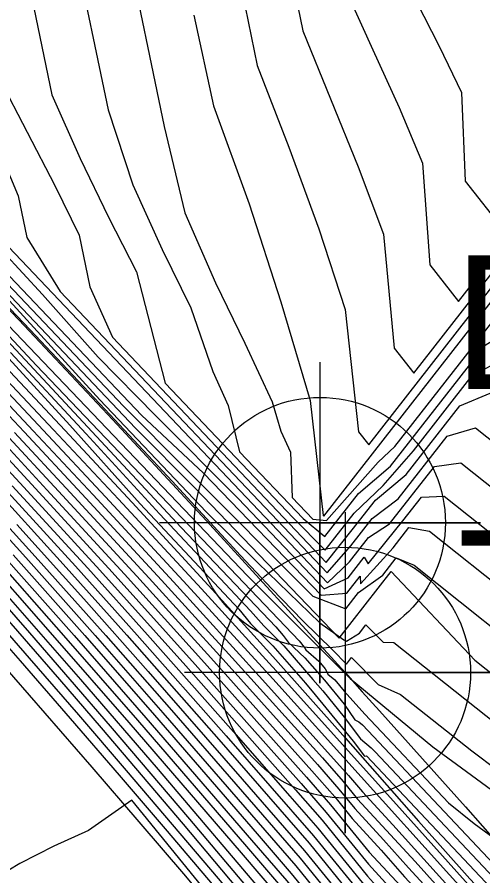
# Model space of a CAD drawing. Extents: x 2356077 to 2359823, y 225951 to 227822.
# Drawn here: x 2357968.71 to 2357977.41, y 226138.58 to 226154.63 of the extents above; entities that cross this region are included whole.
import ezdxf

# ---------------------------------------------------------------- set-up
doc = ezdxf.new("R2010")
doc.units = 0
for name, color, linetype in [('DTM Contours Major', 7, 'Continuous'), ('DTM Contours Minor', 7, 'Continuous'), ('Exist DTM Breakline', 7, 'Continuous'), ('Exist DTM Breakline Underwater', 7, 'Continuous'), ('Exist DTM Breakline Underwater Cogo Point CELL', 7, 'Continuous'), ('Exist DTM Regular Point Underwater CELL', 7, 'Continuous'), ('Exist DTM Regular Point Underwater Cogo Elevation', 7, 'Continuous'), ('Exist DTM Regular Point Underwater Cogo Number', 7, 'Continuous')]:
    doc.layers.add(name, color=color, linetype=linetype)

msp = doc.modelspace()

# ---------------------------------------------------------------- linework, layer by layer
at = {"layer": 'DTM Contours Major'}
for points in [[(2357966.069, 226154.779), (2357966.973, 226153.32), (2357967.424, 226152.599), (2357967.58, 226152.063), (2357967.704, 226151.466), (2357968.556, 226150.334), (2357974.506, 226144.062), (2357974.919, 226144.455), (2357975.272, 226144.907), (2357975.668, 226145.16), (2357976.506, 226146.235), (2357976.999, 226146.303), (2357979.333, 226144.448), (2357980.737, 226143.901), (2357981.324, 226143.701), (2357982.217, 226142.991), (2357983.673, 226143.085), (2357986.687, 226145.591), (2357988.911, 226147.089), (2357990.944, 226149.014), (2357992.827, 226151.012), (2357994.245, 226153.227), (2357998.383, 226156.766)], [(2357970.741, 226156.05), (2357971.458, 226152.592), (2357971.846, 226150.974), (2357972.417, 226149.669), (2357972.962, 226148.54), (2357973.474, 226147.444), (2357973.638, 226146.898), (2357973.815, 226146.5), (2357973.849, 226145.652), (2357974.232, 226145.248), (2357974.488, 226145.225), (2357975.456, 226146.317), (2357975.764, 226146.606), (2357977.687, 226149.07), (2357978.386, 226149.554), (2357979.812, 226148.42), (2357980.8, 226147.883), (2357981.287, 226148.084), (2357981.766, 226147.702), (2357982.63, 226147.843), (2357985.666, 226150.781), (2357986.856, 226151.91), (2357988.101, 226153.137)], [(2357975.732, 226155.78), (2357976.596, 226154.092), (2357977.011, 226153.224), (2357977.08, 226151.568), (2357977.796, 226150.659)], [(2357968.238, 226149.686), (2357970.255, 226147.478), (2357972.239, 226145.384), (2357973.205, 226144.431), (2357974.366, 226143.313), (2357974.813, 226142.997), (2357974.862, 226142.972), (2357975.108, 226143.121), (2357975.226, 226143.272), (2357975.546, 226142.951), (2357975.748, 226142.945), (2357978.61, 226140.669), (2357979.969, 226140.104), (2357981.173, 226139.467), (2357982.508, 226138.406), (2357983.934, 226137.571), (2357988.857, 226142.334), (2357991.205, 226144.135), (2357993.57, 226146.063), (2357995.938, 226148.08), (2357998.409, 226150.294)], [(2357968.584, 226148.366), (2357970.002, 226146.842), (2357971.371, 226145.348), (2357973.067, 226143.537), (2357973.32, 226143.257), (2357973.691, 226142.882), (2357974.237, 226142.254), (2357974.42, 226142.039), (2357974.819, 226141.548), (2357975.126, 226141.146), (2357975.325, 226140.974), (2357975.4, 226140.903), (2357980.841, 226135.12), (2357981.886, 226134.13), (2357982.415, 226133.777), (2357982.937, 226133.485), (2357983.461, 226133.254), (2357983.903, 226132.944), (2357984.341, 226132.596), (2357985.121, 226132.933), (2357985.801, 226132.956), (2357986.344, 226133.029), (2357986.678, 226133.352), (2357987.966, 226133.495)], [(2357967.847, 226148.141), (2357969.012, 226146.902), (2357970.13, 226145.703), (2357971.63, 226144.079), (2357973.295, 226142.247), (2357974.9, 226140.46), (2357975.159, 226140.15), (2357975.727, 226139.538), (2357978.277, 226136.711), (2357980.576, 226134.175), (2357981.842, 226132.808), (2357983.21, 226131.355), (2357983.66, 226130.832), (2357984.112, 226130.273), (2357985.863, 226128.349)], [(2357968.12, 226146.83), (2357969.052, 226145.824), (2357970.488, 226144.257), (2357972.037, 226142.535), (2357974.013, 226140.309), (2357974.486, 226139.765), (2357975.271, 226138.8), (2357975.849, 226138.168), (2357976.912, 226137.038), (2357978.748, 226134.985), (2357980.658, 226132.828), (2357981.738, 226131.67), (2357982.441, 226130.785), (2357984.054, 226128.891), (2357986.516, 226125.973), (2357987.584, 226124.701), (2357988.609, 226123.587), (2357993.46, 226118.648), (2357993.827, 226117.891), (2357994.51, 226116.437), (2357994.799, 226115.908), (2357995.309, 226115.353)], [(2357968.703, 226145.15), (2357969.955, 226143.758), (2357971.16, 226142.4), (2357972.917, 226140.391), (2357974.081, 226139.05), (2357975.18, 226137.699), (2357975.759, 226137.015), (2357976.54, 226136.185), (2357977.333, 226135.334), (2357978.855, 226133.599), (2357979.641, 226132.695), (2357980.444, 226131.764), (2357981.458, 226130.574), (2357982.49, 226129.346), (2357983.534, 226128.087), (2357984.577, 226126.782), (2357985.627, 226125.448), (2357986.677, 226124.129), (2357987.571, 226123.046), (2357988.477, 226121.957), (2357991.241, 226119.143), (2357992.136, 226118.159), (2357994.39, 226113.363)], [(2357968.156, 226144.68), (2357969.576, 226143.078), (2357970.959, 226141.493), (2357972.992, 226139.133), (2357973.669, 226138.343), (2357975.788, 226135.739), (2357976.832, 226134.627), (2357977.437, 226133.972), (2357978.632, 226132.584), (2357979.253, 226131.856), (2357980.442, 226130.44), (2357985.663, 226123.808), (2357986.796, 226122.309), (2357987.5, 226121.306), (2357988.355, 226120.318), (2357990.213, 226118.426), (2357990.792, 226117.69), (2357995.315, 226108.063)], [(2357990.918, 226114.73), (2357990.025, 226116.63), (2357989.786, 226117.022), (2357989.437, 226117.565), (2357989.063, 226118.121), (2357988.589, 226118.655), (2357987.961, 226119.294), (2357984.437, 226123.77), (2357982.748, 226125.995), (2357980.903, 226128.259), (2357977.799, 226132.201), (2357976.659, 226133.552), (2357975.969, 226134.304), (2357974.171, 226136.512), (2357972.472, 226138.531), (2357970.756, 226140.551), (2357969.863, 226141.589), (2357968.943, 226142.649), (2357967.992, 226143.734)]]:
    msp.add_lwpolyline(points, dxfattribs=at)
at = {"layer": 'DTM Contours Minor'}
for points in [[(2357963.615, 226154.966), (2357964.645, 226153.817), (2357965.905, 226152.418), (2357970.7, 226147.364), (2357971.867, 226146.184), (2357974.235, 226143.811), (2357974.852, 226143.575), (2357975.09, 226143.881), (2357975.542, 226144.206), (2357975.79, 226144.524), (2357976.124, 226144.387), (2357978.738, 226142.309), (2357980.278, 226141.403), (2357981.325, 226141.088), (2357982.437, 226140.204), (2357983.521, 226138.924), (2358002.237, 226157.036)], [(2357964.064, 226155.353), (2357964.768, 226154.468), (2357965.119, 226154.02), (2357965.243, 226153.816), (2357965.329, 226153.399), (2357967.293, 226151.288), (2357968.456, 226149.913), (2357971.035, 226147.191), (2357972.192, 226146.109), (2357974.387, 226143.83), (2357974.871, 226143.864), (2357975.119, 226144.182), (2357975.124, 226144.04), (2357975.735, 226144.717), (2357976.028, 226145.094), (2357976.413, 226145.028), (2357978.999, 226142.972), (2357980.548, 226142.324), (2357981.313, 226141.968), (2357982.38, 226141.12), (2357983.361, 226139.923), (2358000.953, 226156.946)], [(2357965.223, 226154.856), (2357966.032, 226153.683), (2357966.364, 226153.167), (2357966.519, 226152.42), (2357967.711, 226151.045), (2357969.187, 226149.449), (2357970.225, 226148.276), (2357971.303, 226147.184), (2357972.841, 226145.639), (2357974.448, 226143.945), (2357974.891, 226144.155), (2357975.191, 226144.539), (2357975.266, 226144.414), (2357975.917, 226145.216), (2357976.264, 226145.66), (2357976.69, 226145.678), (2357979.17, 226143.707), (2357980.689, 226143.145), (2357981.316, 226142.837), (2357982.31, 226142.047), (2357983.2, 226140.921), (2357999.668, 226156.856)], [(2357967.063, 226154.745), (2357967.437, 226153.778), (2357968.413, 226152.057), (2357968.727, 226151.292), (2357968.889, 226150.513), (2357969.513, 226149.504), (2357974.5, 226144.249), (2357974.943, 226144.75), (2357975.342, 226145.261), (2357975.827, 226145.629), (2357976.741, 226146.801), (2357977.272, 226146.957), (2357979.422, 226145.248), (2357980.745, 226144.738), (2357981.3, 226144.591), (2357982.123, 226143.937), (2357983.433, 226144.006), (2357986.217, 226146.491), (2357988.245, 226147.882), (2357990.153, 226149.57), (2357991.824, 226151.464), (2357993.324, 226153.578), (2357997.098, 226156.676)], [(2357968.067, 226154.664), (2357968.373, 226153.481), (2357969.413, 226151.487), (2357969.867, 226150.557), (2357970.066, 226149.595), (2357970.49, 226148.654), (2357974.486, 226144.442), (2357974.971, 226145.05), (2357975.404, 226145.605), (2357975.975, 226146.083), (2357976.977, 226147.368), (2357977.548, 226147.608), (2357979.516, 226146.043), (2357980.756, 226145.563), (2357981.28, 226145.477), (2357982.03, 226144.881), (2357983.213, 226144.946), (2357985.755, 226147.364), (2357987.589, 226148.651), (2357989.312, 226150.188), (2357990.827, 226151.901), (2357992.506, 226153.939), (2357995.813, 226156.586)], [(2357968.798, 226155.899), (2357969.361, 226153.185), (2357969.885, 226151.994), (2357970.418, 226150.895), (2357970.94, 226149.875), (2357971.477, 226147.794), (2357973.865, 226145.276), (2357974.467, 226144.669), (2357975.008, 226145.363), (2357975.546, 226145.877), (2357976.116, 226146.529), (2357977.213, 226147.935), (2357977.826, 226148.258), (2357979.613, 226146.837), (2357980.768, 226146.371), (2357981.266, 226146.359), (2357981.939, 226145.824), (2357983.005, 226145.899), (2357985.19, 226148.013), (2357986.94, 226149.396), (2357988.482, 226150.788), (2357989.84, 226152.326), (2357991.584, 226154.201), (2357994.528, 226156.496)], [(2357974.442, 226145.303), (2357977.923, 226149.765), (2357978.64, 226150.222), (2357979.344, 226149.663), (2357980.191, 226149.447), (2357980.659, 226149.453), (2357981.661, 226148.657), (2357982.513, 226148.883), (2357985.498, 226151.771), (2357986.568, 226152.746), (2357987.514, 226153.723), (2357989.98, 226156.109)], [(2357975.281, 226146.642), (2357978.306, 226150.52), (2357978.945, 226150.851), (2357979.548, 226150.371), (2357980.342, 226150.047), (2357980.787, 226150.223), (2357981.577, 226149.594), (2357982.334, 226149.864), (2357988.738, 226156.061)], [(2357969.769, 226155.977), (2357970.408, 226152.899), (2357970.871, 226151.498), (2357971.422, 226150.288), (2357971.952, 226149.199), (2357972.369, 226148.01), (2357972.654, 226147.373), (2357972.865, 226146.51), (2357974.051, 226145.26), (2357974.46, 226144.924), (2357975.089, 226145.731), (2357975.685, 226146.24), (2357977.45, 226148.502), (2357978.105, 226148.907), (2357979.712, 226147.629), (2357980.781, 226147.153), (2357981.263, 226147.232), (2357981.85, 226146.766), (2357982.808, 226146.862), (2357984.678, 226148.671), (2357986.299, 226150.113), (2357987.662, 226151.366)], [(2357973.815, 226155.509), (2357974.049, 226154.377), (2357975.082, 226151.838), (2357975.552, 226150.58), (2357975.753, 226148.446), (2357976.119, 226147.981)], [(2357976.957, 226149.32), (2357979.072, 226152.031), (2357979.56, 226152.103), (2357979.994, 226151.758), (2357980.64, 226151.338), (2357981.073, 226151.659), (2357981.15, 226151.675), (2357981.418, 226151.462), (2357982.009, 226151.855), (2357985.51, 226155.244)], [(2357972.911, 226155.107), (2357973.197, 226153.729), (2357973.787, 226152.207), (2357974.343, 226150.675), (2357974.839, 226149.17), (2357975.09, 226146.885), (2357975.281, 226146.642)], [(2357976.119, 226147.981), (2357978.689, 226151.275), (2357979.251, 226151.478), (2357979.768, 226151.067), (2357980.492, 226150.686), (2357980.943, 226150.969), (2357981.495, 226150.53), (2357982.165, 226150.853), (2357986.574, 226155.12)], [(2357974.901, 226155.032), (2357975.352, 226154.022), (2357975.845, 226152.943), (2357976.284, 226151.903), (2357976.417, 226150.007), (2357976.957, 226149.32)], [(2357967.807, 226150.234), (2357970.922, 226146.951), (2357972.034, 226145.829), (2357974.728, 226143.025), (2357975.7, 226144.271), (2357977.26, 226142.613), (2357978.772, 226141.412), (2357980.23, 226140.843), (2357981.25, 226140.277), (2357982.486, 226139.294), (2357983.93, 226138.72), (2357987.026, 226141.717), (2357990.036, 226144.231), (2357992.81, 226146.423), (2357995.548, 226148.856), (2357998.31, 226151.529), (2358000.859, 226153.706), (2358001.737, 226153.909), (2358002.287, 226154.234), (2358002.833, 226154.576), (2358003.358, 226154.881)], [(2357972.014, 226154.67), (2357972.376, 226152.977), (2357973.044, 226151.147), (2357973.638, 226149.31), (2357974.181, 226147.471), (2357974.429, 226145.32), (2357974.442, 226145.303)], [(2357967.439, 226150.375), (2357968.951, 226148.788), (2357970.348, 226147.307), (2357971.605, 226145.959), (2357972.884, 226144.572), (2357973.471, 226143.946), (2357974.042, 226143.357), (2357974.608, 226142.798), (2357974.861, 226142.539), (2357974.957, 226142.663), (2357975.456, 226142.162), (2357975.874, 226141.973), (2357977.201, 226140.919), (2357978.645, 226139.837), (2357979.899, 226139.3), (2357981.14, 226138.623), (2357982.549, 226137.503), (2357984.023, 226136.503), (2357988.132, 226140.48), (2357990.08, 226141.99), (2357992.136, 226143.507), (2357994.314, 226145.355), (2357996.351, 226146.973), (2357997.598, 226147.604)], [(2357967.224, 226150.256), (2357973.011, 226144.189), (2357974.929, 226142.272), (2357976.473, 226140.994), (2357978.015, 226139.868), (2357979.556, 226138.936), (2357981.09, 226137.792), (2357982.627, 226136.57), (2357984.167, 226135.489), (2357985.912, 226137.178), (2357987.638, 226138.692), (2357989.376, 226139.633), (2357991.141, 226141.131), (2357992.905, 226142.838), (2357994.65, 226143.734), (2357996.28, 226144.358), (2357997.931, 226145.415)], [(2357967.361, 226149.831), (2357968.862, 226148.231), (2357971.772, 226145.094), (2357973.543, 226143.236), (2357973.682, 226143.077), (2357973.775, 226142.953), (2357974.086, 226142.66), (2357974.451, 226142.24), (2357974.817, 226141.793), (2357975.017, 226141.499), (2357975.091, 226141.462), (2357975.16, 226141.408), (2357978.834, 226137.504), (2357979.567, 226136.844), (2357980.28, 226136.337), (2357981.023, 226135.89), (2357981.812, 226135.477), (2357983.594, 226134.06), (2357984.445, 226133.451), (2357985.392, 226134.368), (2357986.446, 226135.283), (2357987.595, 226135.619)], [(2357967.539, 226149.763), (2357969.072, 226148.122), (2357973.981, 226142.976), (2357974.075, 226142.854), (2357974.104, 226142.805), (2357974.345, 226142.594), (2357974.465, 226142.455), (2357974.49, 226142.406), (2357974.511, 226142.354), (2357974.646, 226142.246), (2357974.817, 226142.036), (2357975.207, 226141.607), (2357976.769, 226139.947), (2357977.248, 226139.558), (2357978.114, 226138.922), (2357979.084, 226138.307), (2357980.251, 226137.589), (2357984.224, 226134.43), (2357985.543, 226135.668), (2357986.838, 226136.921), (2357988.162, 226137.915)], [(2357968.341, 226148.478), (2357969.695, 226147.004), (2357971.01, 226145.538), (2357972.85, 226143.566), (2357973.07, 226143.302), (2357973.489, 226142.882), (2357974.094, 226142.187), (2357974.28, 226141.968), (2357974.986, 226141.1), (2357975.202, 226140.817), (2357975.237, 226140.826), (2357982.707, 226132.888), (2357984.205, 226131.415), (2357984.527, 226131.267), (2357984.849, 226131.138), (2357985.174, 226131.027), (2357985.503, 226130.935), (2357985.838, 226130.86), (2357986.181, 226130.801), (2357986.575, 226130.755), (2357986.984, 226130.728), (2357987.407, 226130.719)], [(2357967.983, 226148.202), (2357969.194, 226146.914), (2357970.36, 226145.667), (2357971.885, 226144.018), (2357973.486, 226142.263), (2357978.439, 226136.77), (2357980.776, 226134.191), (2357983.492, 226131.304), (2357983.87, 226130.884), (2357984.455, 226130.14), (2357984.865, 226129.653)], [(2357968.126, 226148.259), (2357969.387, 226146.921), (2357970.602, 226145.622), (2357972.153, 226143.945), (2357973.676, 226142.275), (2357975.901, 226139.799), (2357978.539, 226136.855), (2357979.698, 226135.586), (2357983.821, 226131.204), (2357983.858, 226131.091), (2357984.269, 226130.696), (2357984.435, 226130.485), (2357984.51, 226130.317), (2357984.789, 226130.036)], [(2357968.291, 226148.302), (2357969.601, 226146.911), (2357970.861, 226145.56), (2357972.421, 226143.862), (2357973.485, 226142.685), (2357974.843, 226141.156), (2357976.205, 226139.605), (2357977.164, 226138.529), (2357984.151, 226131.103), (2357984.158, 226131.063), (2357984.157, 226131.027), (2357984.483, 226130.744), (2357984.521, 226130.679), (2357984.538, 226130.628), (2357984.544, 226130.582), (2357984.81, 226130.298), (2357985.053, 226130.03), (2357985.625, 226129.447), (2357986.031, 226129.095), (2357986.525, 226128.701), (2357987.943, 226127.645), (2357989.549, 226126.525), (2357991.456, 226125.381), (2357997.58, 226122.148)], [(2357967.715, 226148.08), (2357968.84, 226146.883), (2357969.921, 226145.725), (2357971.409, 226144.112), (2357972.73, 226142.66), (2357974.413, 226140.788), (2357974.802, 226140.347), (2357975.071, 226140.016), (2357976.145, 226138.852), (2357979.248, 226135.392), (2357980.345, 226134.162), (2357981.614, 226132.8), (2357982.951, 226131.38), (2357983.427, 226130.808), (2357983.876, 226130.238), (2357984.386, 226129.578)], [(2357967.94, 226146.817), (2357968.836, 226145.849), (2357970.258, 226144.294), (2357971.863, 226142.507), (2357973.909, 226140.191), (2357974.407, 226139.62), (2357975.254, 226138.579), (2357975.817, 226137.952), (2357976.822, 226136.884), (2357977.722, 226135.887), (2357979.527, 226133.855), (2357980.453, 226132.803), (2357981.456, 226131.716), (2357982.24, 226130.743), (2357983.095, 226129.742), (2357984.817, 226127.702), (2357985.662, 226126.681), (2357986.556, 226125.618), (2357987.59, 226124.371), (2357988.591, 226123.252), (2357993.205, 226118.55), (2357994.485, 226115.825), (2357994.86, 226115.148)], [(2357968.3, 226146.842), (2357969.268, 226145.799), (2357970.717, 226144.22), (2357972.211, 226142.565), (2357974.116, 226140.426), (2357974.564, 226139.911), (2357975.287, 226139.023), (2357976.979, 226137.208), (2357979.865, 226133.98), (2357980.863, 226132.853), (2357982.021, 226131.619), (2357982.673, 226130.808), (2357983.388, 226129.947), (2357985.689, 226127.247), (2357987.569, 226125.032), (2357988.619, 226123.93), (2357993.704, 226118.752), (2357994.013, 226118.161), (2357994.539, 226117.042), (2357994.734, 226116.656), (2357995.193, 226116.191), (2357995.649, 226115.768)], [(2357968.479, 226146.855), (2357969.485, 226145.775), (2357970.947, 226144.184), (2357972.385, 226142.595), (2357974.218, 226140.544), (2357974.642, 226140.059), (2357974.971, 226139.654), (2357975.512, 226139.063), (2357975.945, 226138.565), (2357977.039, 226137.384), (2357980.033, 226134.041), (2357981.086, 226132.862), (2357982.312, 226131.559), (2357982.914, 226130.821), (2357983.528, 226130.051)], [(2357968.659, 226146.869), (2357969.702, 226145.75), (2357971.178, 226144.148), (2357972.559, 226142.626), (2357974.318, 226140.664), (2357974.72, 226140.205), (2357975.018, 226139.838), (2357975.555, 226139.255), (2357976.022, 226138.734), (2357977.095, 226137.561), (2357979.138, 226135.286), (2357980.198, 226134.1), (2357981.334, 226132.848), (2357982.617, 226131.485), (2357983.164, 226130.823), (2357983.694, 226130.15), (2357984.321, 226129.389)], [(2357967.534, 226146.01), (2357968.87, 226144.534), (2357970.17, 226143.073), (2357971.434, 226141.632), (2357973.914, 226138.769), (2357975.139, 226137.264), (2357975.759, 226136.516), (2357977.13, 226135.059), (2357977.823, 226134.275), (2357979.237, 226132.644), (2357979.971, 226131.789), (2357981.063, 226130.501), (2357982.184, 226129.159), (2357983.312, 226127.75), (2357987.547, 226122.368), (2357988.417, 226121.313), (2357990.834, 226118.852), (2357991.601, 226117.965), (2357994.338, 226112.14)], [(2357967.752, 226145.981), (2357969.104, 226144.491), (2357970.367, 226143.074), (2357971.593, 226141.679), (2357973.997, 226138.91), (2357975.16, 226137.481), (2357975.757, 226136.768), (2357977.236, 226135.196), (2357978.688, 226133.535), (2357980.208, 226131.775), (2357981.261, 226130.536), (2357982.337, 226129.252), (2357983.425, 226127.926), (2357986.733, 226123.725), (2357987.559, 226122.709), (2357988.446, 226121.637), (2357991.038, 226118.997), (2357991.869, 226118.062), (2357994.365, 226112.749)], [(2357968.187, 226145.927), (2357969.568, 226144.409), (2357970.757, 226143.079), (2357972.476, 226141.128), (2357974.164, 226139.191), (2357975.2, 226137.918), (2357975.766, 226137.258), (2357976.602, 226136.368), (2357977.43, 226135.472), (2357979.022, 226133.663), (2357979.843, 226132.722), (2357980.68, 226131.754), (2357981.654, 226130.614), (2357982.642, 226129.443), (2357983.64, 226128.246), (2357984.638, 226127.024), (2357985.624, 226125.771), (2357986.629, 226124.531), (2357987.58, 226123.38), (2357988.509, 226122.277), (2357991.442, 226119.291), (2357992.403, 226118.257), (2357994.412, 226113.981)], [(2357968.404, 226145.9), (2357969.798, 226144.369), (2357970.951, 226143.083), (2357972.615, 226141.2), (2357974.246, 226139.332), (2357975.219, 226138.137), (2357975.777, 226137.495), (2357976.67, 226136.546), (2357977.527, 226135.61), (2357979.189, 226133.727), (2357980.046, 226132.749), (2357980.917, 226131.763), (2357982.794, 226129.541), (2357983.746, 226128.406), (2357984.702, 226127.253), (2357985.626, 226126.088), (2357986.601, 226124.912), (2357987.587, 226123.713), (2357988.541, 226122.598), (2357991.641, 226119.441), (2357992.67, 226118.355), (2357994.434, 226114.6)], [(2357968.62, 226145.875), (2357970.029, 226144.331), (2357971.145, 226143.088), (2357972.754, 226141.272), (2357973.806, 226140.074), (2357974.327, 226139.476), (2357975.236, 226138.358), (2357975.794, 226137.727), (2357976.742, 226136.72), (2357977.625, 226135.748), (2357979.358, 226133.792), (2357980.249, 226132.777), (2357981.178, 226131.751), (2357982.045, 226130.699), (2357982.945, 226129.641), (2357983.851, 226128.567), (2357984.761, 226127.477), (2357985.637, 226126.393), (2357986.59, 226125.263), (2357987.591, 226124.041), (2357988.568, 226122.923), (2357991.838, 226119.593), (2357992.938, 226118.452), (2357994.461, 226115.21)], [(2357967.911, 226144.737), (2357969.374, 226143.084), (2357970.799, 226141.448), (2357972.894, 226139.014), (2357973.592, 226138.197), (2357975.804, 226135.477), (2357976.256, 226134.988), (2357977.3, 226133.879), (2357977.864, 226133.231), (2357979.01, 226131.891), (2357980.139, 226130.505), (2357985.653, 226123.501), (2357986.819, 226121.901), (2357987.477, 226120.931), (2357988.344, 226119.976), (2357990.002, 226118.288), (2357990.517, 226117.609), (2357995.372, 226107.276)], [(2357968.397, 226144.628), (2357969.775, 226143.074), (2357971.117, 226141.538), (2357973.091, 226139.252), (2357973.749, 226138.486), (2357975.775, 226136), (2357976.928, 226134.774), (2357977.565, 226134.073), (2357978.834, 226132.601), (2357979.495, 226131.828), (2357980.665, 226130.442), (2357981.833, 226128.992), (2357985.66, 226124.131), (2357986.772, 226122.704), (2357987.518, 226121.668), (2357988.37, 226120.655), (2357990.422, 226118.566), (2357991.063, 226117.778), (2357995.25, 226108.868)], [(2357968.634, 226144.58), (2357969.973, 226143.073), (2357971.276, 226141.585), (2357973.192, 226139.37), (2357973.831, 226138.628), (2357975.765, 226136.26), (2357977.027, 226134.918), (2357977.693, 226134.174), (2357979.036, 226132.621), (2357979.734, 226131.807), (2357980.865, 226130.47), (2357982.02, 226129.073), (2357986.784, 226123.021), (2357987.533, 226122.022), (2357988.391, 226120.987), (2357990.629, 226118.708), (2357991.333, 226117.87), (2357995.173, 226109.698)], [(2357992.872, 226111.238), (2357990.223, 226116.872), (2357989.764, 226117.538), (2357989.269, 226118.231), (2357988.656, 226118.939), (2357987.826, 226119.784), (2357979.539, 226130.31), (2357978.338, 226131.797), (2357976.576, 226133.883), (2357976.171, 226134.329), (2357975.824, 226134.725), (2357974.959, 226135.788), (2357974.131, 226136.791), (2357971.815, 226139.546), (2357970.284, 226141.348), (2357969.507, 226142.251), (2357968.721, 226143.158), (2357967.92, 226144.072)], [(2357994.577, 226108.276), (2357990.602, 226116.734), (2357990.512, 226116.788), (2357989.344, 226118.423), (2357988.699, 226119.248), (2357987.669, 226120.302), (2357979.798, 226130.3), (2357978.527, 226131.835), (2357976.597, 226134.115), (2357976.165, 226134.586), (2357975.779, 226135.022), (2357974.958, 226136.032), (2357974.159, 226137.004), (2357971.936, 226139.641), (2357970.457, 226141.377), (2357968.947, 226143.123), (2357968.175, 226144.003)], [(2357968.415, 226143.95), (2357969.897, 226142.254), (2357971.346, 226140.569), (2357973.483, 226138.051), (2357974.204, 226137.2), (2357975.767, 226135.28), (2357976.187, 226134.813), (2357976.648, 226134.322), (2357978.735, 226131.876), (2357979.985, 226130.382), (2357987.527, 226120.801), (2357988.043, 226120.268), (2357988.722, 226119.555), (2357989.405, 226118.633), (2357989.73, 226118.213), (2357990.06, 226117.876), (2357991.213, 226116.1), (2357995.824, 226106.287)], [(2357989.933, 226115.521), (2357989.752, 226116.155), (2357989.44, 226116.89), (2357989.247, 226117.272), (2357989.026, 226117.671), (2357988.781, 226118.087), (2357988.493, 226118.399), (2357988.085, 226118.817), (2357984.443, 226123.443), (2357982.675, 226125.768), (2357980.718, 226128.175), (2357977.248, 226132.583), (2357976.959, 226132.96), (2357976.68, 226133.289), (2357976.113, 226133.892), (2357974.225, 226136.206), (2357973.304, 226137.308), (2357971.518, 226139.417), (2357970.624, 226140.463), (2357969.708, 226141.526), (2357968.771, 226142.604), (2357967.806, 226143.701)], [(2357976.13, 226133.505), (2357970.85, 226139.997), (2357970.046, 226139.429), (2357969.399, 226139.136), (2357968.761, 226138.811), (2357968.14, 226138.44)]]:
    msp.add_lwpolyline(points, dxfattribs=at)
at = {"layer": 'Exist DTM Breakline'}
for points in [[(2357739.379, 226441.004), (2357819.613, 226359.102), (2357890.87, 226277.588), (2357993.999, 226180.096), (2358102.764, 226183.23), (2358191.473, 226205.9), (2358275.273, 226131.78), (2358421.38, 226152.319), (2358505.025, 226137.402), (2358547.118, 226053.573)], [(2357719.555, 226395.117), (2357791.559, 226318.918), (2357850.785, 226251.619), (2357976.144, 226133.407), (2357988.46, 226117.463)]]:
    msp.add_spline(points, degree=3, dxfattribs=at)
at = {"layer": 'Exist DTM Breakline Underwater'}
for points in [[(2357739.428, 226434.309), (2357811.723, 226357.465), (2357885.724, 226276.345), (2357991.789, 226172.502), (2358103.028, 226173.66), (2358191.056, 226197.408), (2358272.648, 226122.63), (2358421.22, 226141.688), (2358498.765, 226117.394), (2358527.12, 226046.782)], [(2357722.365, 226399.093), (2357796.501, 226325.142), (2357855.427, 226255.408), (2357974.836, 226142.381), (2357994.862, 226118.943)]]:
    msp.add_spline(points, degree=3, dxfattribs=at)
at = {"layer": 'Exist DTM Breakline Underwater Cogo Point CELL'}
msp.add_lwpolyline([(2357974.836, 226145.381), (2357974.836, 226139.381), (2357974.836, 226142.381), (2357977.836, 226142.381), (2357971.836, 226142.381)], dxfattribs=at)
msp.add_circle((2357974.836, 226142.381), 2.344, dxfattribs=at)
at = {"layer": 'Exist DTM Regular Point Underwater CELL'}
msp.add_lwpolyline([(2357974.367, 226148.183), (2357974.367, 226142.183), (2357974.367, 226145.183), (2357977.367, 226145.183), (2357971.367, 226145.183)], dxfattribs=at)
msp.add_circle((2357974.367, 226145.183), 2.344, dxfattribs=at)

# ---------------------------------------------------------------- texts
at = {"layer": 'Exist DTM Regular Point Underwater Cogo Elevation'}
msp.add_text('-6.18', height=2.5, dxfattribs=at).set_placement((2357976.867, 226143.933))
at = {"layer": 'Exist DTM Regular Point Underwater Cogo Number'}
msp.add_text('D1302', height=2.5, dxfattribs=at).set_placement((2357976.867, 226147.683))

doc.saveas('drawing.dxf')
